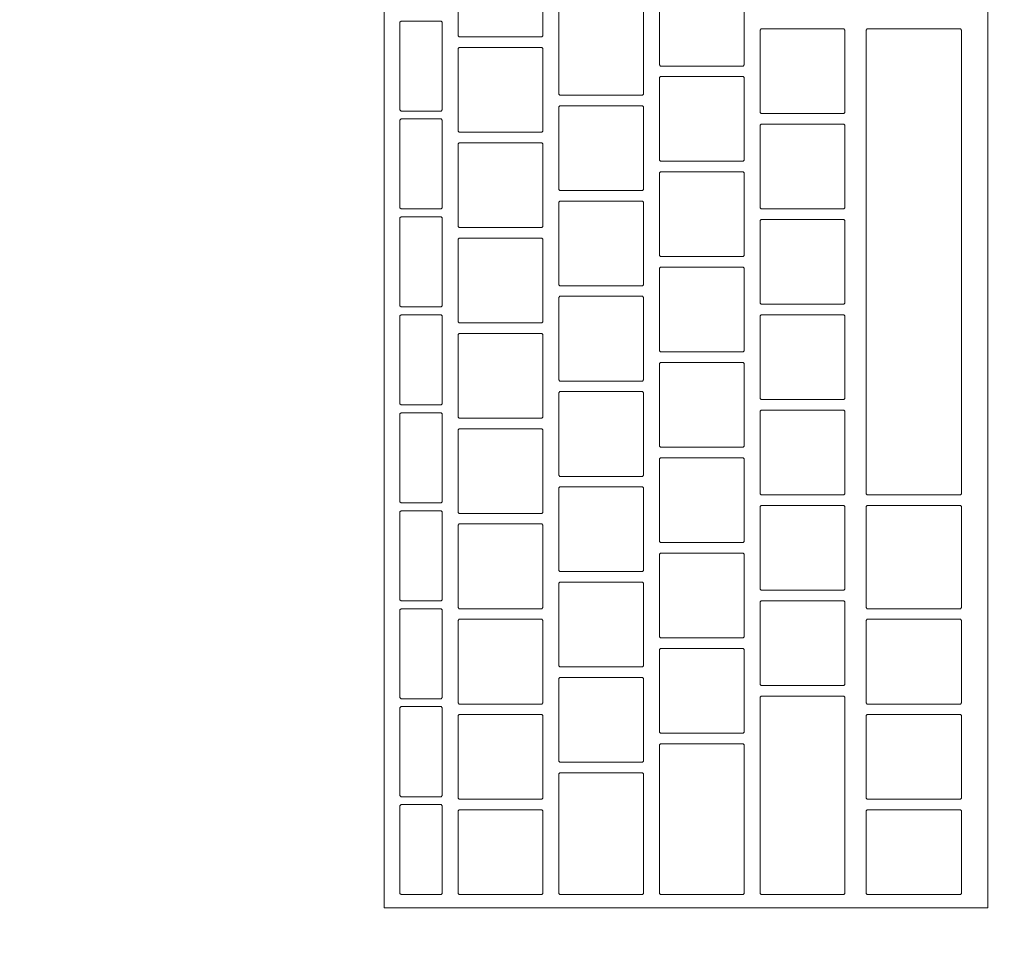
# Model space of a CAD drawing. Header units: metres. Extents: x -3.6 to 84.5, y -11 to 16.8.
# Tile 494 of 656: x 40.623 to 40.809, y 11.89 to 12.065. Entities that reach past the tile are written whole.
import ezdxf

# ---------------------------------------------------------------- set-up
doc = ezdxf.new("R2010")
doc.units = ezdxf.units.M
doc.header["$MEASUREMENT"] = 0
doc.linetypes.add('Wipeout_Contour', pattern=[1, 0, -1])
doc.layers.add('152 - Bemaßung_ Beschriftung.Ausbau', color=7, linetype='Continuous')
doc.layers.add('701 - Einrichtung.Möbel', color=7, linetype='Continuous')
doc.styles.add('ERSTELLTER_STIL_2', font='txt')
doc.dimstyles.new('ERSTELLTER_STIL__1', dxfattribs={"dimtxt": 0.1, "dimasz": 0.0532, "dimexe": 0.18, "dimexo": 0.0625, "dimgap": 0, "dimtad": 1, "dimzin": 0, "dimdsep": 46, "dimtxsty": 'ERSTELLTER_STIL_2', "dimblk": 'ARROWHEAD_2', "dimblk1": 'ARROWHEAD_2', "dimblk2": 'ARROWHEAD_2', "dimcen": 0.09, "dimse1": 1, "dimse2": 1, "dimclrd": 7, "dimclre": 7, "dimclrt": 7, "dimazin": 0, "dimtfac": 1, "dimtdec": 4, "dimtmove": 0, "dimatfit": 3, "dimfxl": 1, "dimtolj": 1, "dimtzin": 0, "dimarcsym": 0})
doc.dimstyles.new('ERSTELLTER_STIL__3', dxfattribs={"dimtxt": 0.1, "dimasz": 0.0532, "dimexe": 0.18, "dimexo": 0.0625, "dimgap": 0, "dimtad": 1, "dimtih": 1, "dimtoh": 1, "dimzin": 0, "dimdsep": 46, "dimtxsty": 'ERSTELLTER_STIL_2', "dimblk": 'ARROWHEAD_2', "dimblk1": 'ARROWHEAD_2', "dimblk2": 'ARROWHEAD_2', "dimcen": 0.09, "dimse1": 1, "dimse2": 1, "dimclrd": 7, "dimclre": 7, "dimclrt": 7, "dimazin": 0, "dimtfac": 1, "dimtdec": 4, "dimtmove": 0, "dimatfit": 3, "dimfxl": 1, "dimtolj": 1, "dimtzin": 0, "dimarcsym": 0})

# ---------------------------------------------------------------- blocks, each defined once
blk = doc.blocks.new('*D305')
at = {"layer": '152 - Bemaßung_ Beschriftung.Ausbau', "color": 7, "linetype": 'Continuous', "lineweight": 5}
for p, q in [((63.40003, 13.71521), (63.47003, 13.67479)), ((63.43503, 7.935), (63.43503, 13.695))]:
    blk.add_line(p, q, dxfattribs=at)
blk = doc.blocks.new('ARROWHEAD_2')
at = {"color": 0, "linetype": 'Continuous', "lineweight": 0}
for p, q in [((-0.3781, -0.655), (0.3781, 0.655)), ((0, 0), (-1, 0))]:
    blk.add_line(p, q, dxfattribs=at)
blk = doc.blocks.new('*D306')
at = {"layer": '152 - Bemaßung_ Beschriftung.Ausbau', "color": 7, "linetype": 'Continuous', "lineweight": 5}
for p, q in [((63.43503, 13.845), (63.43503, 13.87923)), ((63.47003, 13.82479), (63.40003, 13.86521)), ((63.48753, 13.845), (63.38253, 13.845)), ((63.43503, 13.695), (63.43503, 13.845)), ((63.40003, 13.71521), (63.47003, 13.67479)), ((63.48753, 13.695), (63.38253, 13.695)), ((63.43503, 7.935), (63.43503, 13.695))]:
    blk.add_line(p, q, dxfattribs=at)
blk = doc.blocks.new('*D381')
at = {"layer": '152 - Bemaßung_ Beschriftung.Ausbau', "color": 7, "linetype": 'Continuous', "lineweight": 5}
for p, q in [((40.2, 15.3025), (40.2, 15.4075)), ((40.07021, 15.39), (40.02979, 15.32)), ((40.22021, 15.39), (40.17979, 15.32)), ((40.05, 15.355), (40.2, 15.355)), ((40.2, 15.355), (43.65002, 15.355))]:
    blk.add_line(p, q, dxfattribs=at)
blk = doc.blocks.new('*D382')
at = {"layer": '152 - Bemaßung_ Beschriftung.Ausbau', "color": 7, "linetype": 'Continuous', "lineweight": 5}
for p, q in [((43.65002, 15.3025), (43.65002, 15.4075)), ((40.22021, 15.39), (40.17979, 15.32)), ((43.67023, 15.39), (43.62982, 15.32)), ((40.2, 15.355), (43.65002, 15.355)), ((43.65002, 15.355), (43.80002, 15.355))]:
    blk.add_line(p, q, dxfattribs=at)
at = {"layer": '152 - Bemaßung_ Beschriftung.Ausbau', "color": 7, "lineweight": 5, "char_height": 0.1, "attachment_point": 7, "style": 'ERSTELLTER_STIL_2'}
for s, insert in [('\\A1;{\\pql;\\fArial|b0|i0|c0|p38;3,45}', (41.7161, 15.375)), ('\\A1;{\\pql;\\fArial|b0|i0|c0|p38;15}', (43.47802, 15.375))]:
    blk.add_mtext(s, dxfattribs=dict(at, insert=insert))
blk = doc.blocks.new('*D538')
at = {"layer": '152 - Bemaßung_ Beschriftung.Ausbau', "color": 7, "linetype": 'Continuous', "lineweight": 5}
for p, q in [((63.90003, 13.47521), (63.97003, 13.43479)), ((63.93503, 8.19998), (63.93503, 13.455)), ((63.90003, 8.22019), (63.97003, 8.17977)), ((63.98753, 8.19998), (63.88253, 8.19998)), ((63.93503, 8.14998), (63.93503, 8.19998))]:
    blk.add_line(p, q, dxfattribs=at)
at = {"layer": '152 - Bemaßung_ Beschriftung.Ausbau', "color": 7, "lineweight": 5, "insert": (63.93443, 10.66942), "char_height": 0.1, "attachment_point": 7, "rotation": 90, "style": 'ERSTELLTER_STIL_2'}
blk.add_mtext('\\A1;{\\pql;\\fArial|b0|i0|c0|p38;5,25\\fArial|b0|i0|c0|p38;\\A1{\\H.66x;\\S5^  ;}}', dxfattribs=at)
blk = doc.blocks.new('*D539')
at = {"layer": '152 - Bemaßung_ Beschriftung.Ausbau', "color": 7, "linetype": 'Continuous', "lineweight": 5}
for p, q in [((63.90003, 13.71521), (63.97003, 13.67479)), ((63.93503, 13.455), (63.93503, 13.695)), ((63.90003, 13.47521), (63.97003, 13.43479)), ((63.98753, 13.455), (63.88253, 13.455)), ((63.93503, 8.19998), (63.93503, 13.455))]:
    blk.add_line(p, q, dxfattribs=at)
at = {"layer": '152 - Bemaßung_ Beschriftung.Ausbau', "color": 7, "lineweight": 5, "insert": (63.91502, 13.49911), "char_height": 0.1, "attachment_point": 7, "rotation": 90, "style": 'ERSTELLTER_STIL_2'}
blk.add_mtext('\\A1;{\\pql;\\fArial|b0|i0|c0|p38;24}', dxfattribs=at)

msp = doc.modelspace()

# ---------------------------------------------------------------- wipeouts: each hides what was drawn before it
at = {"color": 254, "linetype": 'Wipeout_Contour', "lineweight": 0, "ltscale": 170.136002}
msp.add_wipeout([(40.33999, 11.075), (41.23999, 11.075), (41.23999, 12.975), (40.33999, 12.975)], dxfattribs=at).dxf.layer = '701 - Einrichtung.Möbel'

# ---------------------------------------------------------------- next in the draw order: wipeouts: each hides what was drawn before it
at = {"color": 254, "linetype": 'Wipeout_Contour', "lineweight": 0, "ltscale": 169.957066}
msp.add_wipeout([(40.80555, 11.89722), (40.80555, 12.15922), (40.69155, 12.15922), (40.69155, 11.89722)], dxfattribs=at).dxf.layer = '701 - Einrichtung.Möbel'

# ---------------------------------------------------------------- next in the draw order: linework, layer by layer
at = {"layer": '701 - Einrichtung.Möbel', "color": 7, "linetype": 'Continuous', "lineweight": 5, "flags": 128}
msp.add_lwpolyline([(40.80555, 11.89722), (40.80555, 12.15922), (40.69155, 12.15922), (40.69155, 11.89722)], close=True, dxfattribs=at)

# ---------------------------------------------------------------- next in the draw order: wipeouts: each hides what was drawn before it
at = {"color": 254, "linetype": 'Wipeout_Contour', "lineweight": 0, "ltscale": 381.736204}
msp.add_wipeout([(40.72155, 12.06972), (40.72155, 12.07752), (40.72135, 12.07772), (40.70575, 12.07772), (40.70555, 12.07752), (40.70555, 12.06192), (40.70575, 12.06172), (40.72135, 12.06172), (40.72155, 12.06192)], dxfattribs=at).dxf.layer = '701 - Einrichtung.Möbel'
at = {"color": 254, "linetype": 'Wipeout_Contour', "lineweight": 0, "ltscale": 382.049984}
msp.add_wipeout([(40.75955, 12.06422), (40.75955, 12.07202), (40.75935, 12.07222), (40.74375, 12.07222), (40.74355, 12.07202), (40.74355, 12.05642), (40.74375, 12.05622), (40.75935, 12.05622), (40.75955, 12.05642)], dxfattribs=at).dxf.layer = '701 - Einrichtung.Möbel'
at = {"color": 254, "linetype": 'Wipeout_Contour', "lineweight": 0, "ltscale": 381.871979}
msp.add_wipeout([(40.74055, 12.05872), (40.74055, 12.06652), (40.74035, 12.06672), (40.72475, 12.06672), (40.72455, 12.06652), (40.72455, 12.05092), (40.72475, 12.05072), (40.74035, 12.05072), (40.74055, 12.05092)], dxfattribs=at).dxf.layer = '701 - Einrichtung.Möbel'
at = {"color": 254, "linetype": 'Wipeout_Contour', "lineweight": 0, "ltscale": 381.568469}
msp.add_wipeout([(40.70255, 12.05622), (40.70255, 12.06452), (40.70235, 12.06472), (40.69475, 12.06472), (40.69455, 12.06452), (40.69455, 12.04792), (40.69475, 12.04772), (40.70235, 12.04772), (40.70255, 12.04792)], dxfattribs=at).dxf.layer = '701 - Einrichtung.Möbel'
at = {"color": 254, "linetype": 'Wipeout_Contour', "lineweight": 0, "ltscale": 382.190923}
msp.add_wipeout([(40.77855, 12.05522), (40.77855, 12.06302), (40.77835, 12.06322), (40.76275, 12.06322), (40.76255, 12.06302), (40.76255, 12.04742), (40.76275, 12.04722), (40.77835, 12.04722), (40.77855, 12.04742)], dxfattribs=at).dxf.layer = '701 - Einrichtung.Möbel'
at = {"color": 254, "linetype": 'Wipeout_Contour', "lineweight": 0, "ltscale": 382.283366}
msp.add_wipeout([(40.80055, 12.01922), (40.80055, 12.06302), (40.80035, 12.06322), (40.78275, 12.06322), (40.78255, 12.06302), (40.78255, 11.97542), (40.78275, 11.97522), (40.80035, 11.97522), (40.80055, 11.97542)], dxfattribs=at).dxf.layer = '701 - Einrichtung.Möbel'
at = {"color": 254, "linetype": 'Wipeout_Contour', "lineweight": 0, "ltscale": 381.690136}
msp.add_wipeout([(40.72155, 12.05172), (40.72155, 12.05952), (40.72135, 12.05972), (40.70575, 12.05972), (40.70555, 12.05952), (40.70555, 12.04392), (40.70575, 12.04372), (40.72135, 12.04372), (40.72155, 12.04392)], dxfattribs=at).dxf.layer = '701 - Einrichtung.Möbel'
at = {"color": 254, "linetype": 'Wipeout_Contour', "lineweight": 0, "ltscale": 382.003976}
msp.add_wipeout([(40.75955, 12.04622), (40.75955, 12.05402), (40.75935, 12.05422), (40.74375, 12.05422), (40.74355, 12.05402), (40.74355, 12.03842), (40.74375, 12.03822), (40.75935, 12.03822), (40.75955, 12.03842)], dxfattribs=at).dxf.layer = '701 - Einrichtung.Möbel'
at = {"color": 254, "linetype": 'Wipeout_Contour', "lineweight": 0, "ltscale": 381.82597}
msp.add_wipeout([(40.74055, 12.04072), (40.74055, 12.04852), (40.74035, 12.04872), (40.72475, 12.04872), (40.72455, 12.04852), (40.72455, 12.03292), (40.72475, 12.03272), (40.74035, 12.03272), (40.74055, 12.03292)], dxfattribs=at).dxf.layer = '701 - Einrichtung.Möbel'
at = {"color": 254, "linetype": 'Wipeout_Contour', "lineweight": 0, "ltscale": 381.521155}
msp.add_wipeout([(40.70255, 12.03772), (40.70255, 12.04602), (40.70235, 12.04622), (40.69475, 12.04622), (40.69455, 12.04602), (40.69455, 12.02942), (40.69475, 12.02922), (40.70235, 12.02922), (40.70255, 12.02942)], dxfattribs=at).dxf.layer = '701 - Einrichtung.Möbel'
at = {"color": 254, "linetype": 'Wipeout_Contour', "lineweight": 0, "ltscale": 382.144966}
msp.add_wipeout([(40.77855, 12.03722), (40.77855, 12.04502), (40.77835, 12.04522), (40.76275, 12.04522), (40.76255, 12.04502), (40.76255, 12.02942), (40.76275, 12.02922), (40.77835, 12.02922), (40.77855, 12.02942)], dxfattribs=at).dxf.layer = '701 - Einrichtung.Möbel'
at = {"color": 254, "linetype": 'Wipeout_Contour', "lineweight": 0, "ltscale": 381.644132}
msp.add_wipeout([(40.72155, 12.03372), (40.72155, 12.04152), (40.72135, 12.04172), (40.70575, 12.04172), (40.70555, 12.04152), (40.70555, 12.02592), (40.70575, 12.02572), (40.72135, 12.02572), (40.72155, 12.02592)], dxfattribs=at).dxf.layer = '701 - Einrichtung.Möbel'
at = {"color": 254, "linetype": 'Wipeout_Contour', "lineweight": 0, "ltscale": 381.95803}
msp.add_wipeout([(40.75955, 12.02822), (40.75955, 12.03602), (40.75935, 12.03622), (40.74375, 12.03622), (40.74355, 12.03602), (40.74355, 12.02042), (40.74375, 12.02022), (40.75935, 12.02022), (40.75955, 12.02042)], dxfattribs=at).dxf.layer = '701 - Einrichtung.Möbel'
at = {"color": 254, "linetype": 'Wipeout_Contour', "lineweight": 0, "ltscale": 381.780024}
msp.add_wipeout([(40.74055, 12.02272), (40.74055, 12.03052), (40.74035, 12.03072), (40.72475, 12.03072), (40.72455, 12.03052), (40.72455, 12.01492), (40.72475, 12.01472), (40.74035, 12.01472), (40.74055, 12.01492)], dxfattribs=at).dxf.layer = '701 - Einrichtung.Möbel'
at = {"color": 254, "linetype": 'Wipeout_Contour', "lineweight": 0, "ltscale": 381.473908}
msp.add_wipeout([(40.70255, 12.01922), (40.70255, 12.02752), (40.70235, 12.02772), (40.69475, 12.02772), (40.69455, 12.02752), (40.69455, 12.01092), (40.69475, 12.01072), (40.70235, 12.01072), (40.70255, 12.01092)], dxfattribs=at).dxf.layer = '701 - Einrichtung.Möbel'
at = {"color": 254, "linetype": 'Wipeout_Contour', "lineweight": 0, "ltscale": 382.099072}
msp.add_wipeout([(40.77855, 12.01922), (40.77855, 12.02702), (40.77835, 12.02722), (40.76275, 12.02722), (40.76255, 12.02702), (40.76255, 12.01142), (40.76275, 12.01122), (40.77835, 12.01122), (40.77855, 12.01142)], dxfattribs=at).dxf.layer = '701 - Einrichtung.Möbel'
at = {"color": 254, "linetype": 'Wipeout_Contour', "lineweight": 0, "ltscale": 381.598191}
msp.add_wipeout([(40.72155, 12.01572), (40.72155, 12.02352), (40.72135, 12.02372), (40.70575, 12.02372), (40.70555, 12.02352), (40.70555, 12.00792), (40.70575, 12.00772), (40.72135, 12.00772), (40.72155, 12.00792)], dxfattribs=at).dxf.layer = '701 - Einrichtung.Möbel'
at = {"color": 254, "linetype": 'Wipeout_Contour', "lineweight": 0, "ltscale": 381.912148}
msp.add_wipeout([(40.75955, 12.01022), (40.75955, 12.01802), (40.75935, 12.01822), (40.74375, 12.01822), (40.74355, 12.01802), (40.74355, 12.00242), (40.74375, 12.00222), (40.75935, 12.00222), (40.75955, 12.00242)], dxfattribs=at).dxf.layer = '701 - Einrichtung.Möbel'
at = {"color": 254, "linetype": 'Wipeout_Contour', "lineweight": 0, "ltscale": 381.734141}
msp.add_wipeout([(40.74055, 12.00472), (40.74055, 12.01252), (40.74035, 12.01272), (40.72475, 12.01272), (40.72455, 12.01252), (40.72455, 11.99692), (40.72475, 11.99672), (40.74035, 11.99672), (40.74055, 11.99692)], dxfattribs=at).dxf.layer = '701 - Einrichtung.Möbel'
at = {"color": 254, "linetype": 'Wipeout_Contour', "lineweight": 0, "ltscale": 381.426727}
msp.add_wipeout([(40.70255, 12.00072), (40.70255, 12.00902), (40.70235, 12.00922), (40.69475, 12.00922), (40.69455, 12.00902), (40.69455, 11.99242), (40.69475, 11.99222), (40.70235, 11.99222), (40.70255, 11.99242)], dxfattribs=at).dxf.layer = '701 - Einrichtung.Möbel'
at = {"color": 254, "linetype": 'Wipeout_Contour', "lineweight": 0, "ltscale": 382.053241}
msp.add_wipeout([(40.77855, 12.00122), (40.77855, 12.00902), (40.77835, 12.00922), (40.76275, 12.00922), (40.76255, 12.00902), (40.76255, 11.99342), (40.76275, 11.99322), (40.77835, 11.99322), (40.77855, 11.99342)], dxfattribs=at).dxf.layer = '701 - Einrichtung.Möbel'
at = {"color": 254, "linetype": 'Wipeout_Contour', "lineweight": 0, "ltscale": 381.552313}
msp.add_wipeout([(40.72155, 11.99772), (40.72155, 12.00552), (40.72135, 12.00572), (40.70575, 12.00572), (40.70555, 12.00552), (40.70555, 11.98992), (40.70575, 11.98972), (40.72135, 11.98972), (40.72155, 11.98992)], dxfattribs=at).dxf.layer = '701 - Einrichtung.Möbel'
at = {"color": 254, "linetype": 'Wipeout_Contour', "lineweight": 0, "ltscale": 381.866329}
msp.add_wipeout([(40.75955, 11.99222), (40.75955, 12.00002), (40.75935, 12.00022), (40.74375, 12.00022), (40.74355, 12.00002), (40.74355, 11.98442), (40.74375, 11.98422), (40.75935, 11.98422), (40.75955, 11.98442)], dxfattribs=at).dxf.layer = '701 - Einrichtung.Möbel'
at = {"color": 254, "linetype": 'Wipeout_Contour', "lineweight": 0, "ltscale": 381.688321}
msp.add_wipeout([(40.74055, 11.98672), (40.74055, 11.99452), (40.74035, 11.99472), (40.72475, 11.99472), (40.72455, 11.99452), (40.72455, 11.97892), (40.72475, 11.97872), (40.74035, 11.97872), (40.74055, 11.97892)], dxfattribs=at).dxf.layer = '701 - Einrichtung.Möbel'
at = {"color": 254, "linetype": 'Wipeout_Contour', "lineweight": 0, "ltscale": 381.379614}
msp.add_wipeout([(40.70255, 11.98222), (40.70255, 11.99052), (40.70235, 11.99072), (40.69475, 11.99072), (40.69455, 11.99052), (40.69455, 11.97392), (40.69475, 11.97372), (40.70235, 11.97372), (40.70255, 11.97392)], dxfattribs=at).dxf.layer = '701 - Einrichtung.Möbel'
at = {"color": 254, "linetype": 'Wipeout_Contour', "lineweight": 0, "ltscale": 382.007473}
msp.add_wipeout([(40.77855, 11.98322), (40.77855, 11.99102), (40.77835, 11.99122), (40.76275, 11.99122), (40.76255, 11.99102), (40.76255, 11.97542), (40.76275, 11.97522), (40.77835, 11.97522), (40.77855, 11.97542)], dxfattribs=at).dxf.layer = '701 - Einrichtung.Möbel'
at = {"color": 254, "linetype": 'Wipeout_Contour', "lineweight": 0, "ltscale": 381.506498}
msp.add_wipeout([(40.72155, 11.97972), (40.72155, 11.98752), (40.72135, 11.98772), (40.70575, 11.98772), (40.70555, 11.98752), (40.70555, 11.97192), (40.70575, 11.97172), (40.72135, 11.97172), (40.72155, 11.97192)], dxfattribs=at).dxf.layer = '701 - Einrichtung.Möbel'
at = {"color": 254, "linetype": 'Wipeout_Contour', "lineweight": 0, "ltscale": 381.820573}
msp.add_wipeout([(40.75955, 11.97422), (40.75955, 11.98202), (40.75935, 11.98222), (40.74375, 11.98222), (40.74355, 11.98202), (40.74355, 11.96642), (40.74375, 11.96622), (40.75935, 11.96622), (40.75955, 11.96642)], dxfattribs=at).dxf.layer = '701 - Einrichtung.Möbel'
at = {"color": 254, "linetype": 'Wipeout_Contour', "lineweight": 0, "ltscale": 381.642565}
msp.add_wipeout([(40.74055, 11.96872), (40.74055, 11.97652), (40.74035, 11.97672), (40.72475, 11.97672), (40.72455, 11.97652), (40.72455, 11.96092), (40.72475, 11.96072), (40.74035, 11.96072), (40.74055, 11.96092)], dxfattribs=at).dxf.layer = '701 - Einrichtung.Möbel'
at = {"color": 254, "linetype": 'Wipeout_Contour', "lineweight": 0, "ltscale": 381.961768}
msp.add_wipeout([(40.77855, 11.96522), (40.77855, 11.97302), (40.77835, 11.97322), (40.76275, 11.97322), (40.76255, 11.97302), (40.76255, 11.95742), (40.76275, 11.95722), (40.77835, 11.95722), (40.77855, 11.95742)], dxfattribs=at).dxf.layer = '701 - Einrichtung.Möbel'
at = {"color": 254, "linetype": 'Wipeout_Contour', "lineweight": 0, "ltscale": 382.139772}
msp.add_wipeout([(40.80055, 11.96347), (40.80055, 11.97302), (40.80035, 11.97322), (40.78275, 11.97322), (40.78255, 11.97302), (40.78255, 11.95392), (40.78275, 11.95372), (40.80035, 11.95372), (40.80055, 11.95392)], dxfattribs=at).dxf.layer = '701 - Einrichtung.Möbel'
at = {"color": 254, "linetype": 'Wipeout_Contour', "lineweight": 0, "ltscale": 381.332567}
msp.add_wipeout([(40.70255, 11.96372), (40.70255, 11.97202), (40.70235, 11.97222), (40.69475, 11.97222), (40.69455, 11.97202), (40.69455, 11.95542), (40.69475, 11.95522), (40.70235, 11.95522), (40.70255, 11.95542)], dxfattribs=at).dxf.layer = '701 - Einrichtung.Möbel'
at = {"color": 254, "linetype": 'Wipeout_Contour', "lineweight": 0, "ltscale": 381.460747}
msp.add_wipeout([(40.72155, 11.96172), (40.72155, 11.96952), (40.72135, 11.96972), (40.70575, 11.96972), (40.70555, 11.96952), (40.70555, 11.95392), (40.70575, 11.95372), (40.72135, 11.95372), (40.72155, 11.95392)], dxfattribs=at).dxf.layer = '701 - Einrichtung.Möbel'
at = {"color": 254, "linetype": 'Wipeout_Contour', "lineweight": 0, "ltscale": 381.77488}
msp.add_wipeout([(40.75955, 11.95622), (40.75955, 11.96402), (40.75935, 11.96422), (40.74375, 11.96422), (40.74355, 11.96402), (40.74355, 11.94842), (40.74375, 11.94822), (40.75935, 11.94822), (40.75955, 11.94842)], dxfattribs=at).dxf.layer = '701 - Einrichtung.Möbel'
at = {"color": 254, "linetype": 'Wipeout_Contour', "lineweight": 0, "ltscale": 381.596872}
msp.add_wipeout([(40.74055, 11.95072), (40.74055, 11.95852), (40.74035, 11.95872), (40.72475, 11.95872), (40.72455, 11.95852), (40.72455, 11.94292), (40.72475, 11.94272), (40.74035, 11.94272), (40.74055, 11.94292)], dxfattribs=at).dxf.layer = '701 - Einrichtung.Möbel'
at = {"color": 254, "linetype": 'Wipeout_Contour', "lineweight": 0, "ltscale": 381.916127}
msp.add_wipeout([(40.77855, 11.94722), (40.77855, 11.95502), (40.77835, 11.95522), (40.76275, 11.95522), (40.76255, 11.95502), (40.76255, 11.93942), (40.76275, 11.93922), (40.77835, 11.93922), (40.77855, 11.93942)], dxfattribs=at).dxf.layer = '701 - Einrichtung.Möbel'
at = {"color": 254, "linetype": 'Wipeout_Contour', "lineweight": 0, "ltscale": 381.285587}
msp.add_wipeout([(40.70255, 11.94522), (40.70255, 11.95352), (40.70235, 11.95372), (40.69475, 11.95372), (40.69455, 11.95352), (40.69455, 11.93692), (40.69475, 11.93672), (40.70235, 11.93672), (40.70255, 11.93692)], dxfattribs=at).dxf.layer = '701 - Einrichtung.Möbel'
at = {"color": 254, "linetype": 'Wipeout_Contour', "lineweight": 0, "ltscale": 381.415059}
msp.add_wipeout([(40.72155, 11.94372), (40.72155, 11.95152), (40.72135, 11.95172), (40.70575, 11.95172), (40.70555, 11.95152), (40.70555, 11.93592), (40.70575, 11.93572), (40.72135, 11.93572), (40.72155, 11.93592)], dxfattribs=at).dxf.layer = '701 - Einrichtung.Möbel'
at = {"color": 254, "linetype": 'Wipeout_Contour', "lineweight": 0, "ltscale": 382.089558}
msp.add_wipeout([(40.80055, 11.94372), (40.80055, 11.95152), (40.80035, 11.95172), (40.78275, 11.95172), (40.78255, 11.95152), (40.78255, 11.93592), (40.78275, 11.93572), (40.80035, 11.93572), (40.80055, 11.93592)], dxfattribs=at).dxf.layer = '701 - Einrichtung.Möbel'
at = {"color": 254, "linetype": 'Wipeout_Contour', "lineweight": 0, "ltscale": 381.729251}
msp.add_wipeout([(40.75955, 11.93822), (40.75955, 11.94602), (40.75935, 11.94622), (40.74375, 11.94622), (40.74355, 11.94602), (40.74355, 11.93042), (40.74375, 11.93022), (40.75935, 11.93022), (40.75955, 11.93042)], dxfattribs=at).dxf.layer = '701 - Einrichtung.Möbel'
at = {"color": 254, "linetype": 'Wipeout_Contour', "lineweight": 0, "ltscale": 381.551243}
msp.add_wipeout([(40.74055, 11.93272), (40.74055, 11.94052), (40.74035, 11.94072), (40.72475, 11.94072), (40.72455, 11.94052), (40.72455, 11.92492), (40.72475, 11.92472), (40.74035, 11.92472), (40.74055, 11.92492)], dxfattribs=at).dxf.layer = '701 - Einrichtung.Möbel'
at = {"color": 254, "linetype": 'Wipeout_Contour', "lineweight": 0, "ltscale": 381.844136}
msp.add_wipeout([(40.77855, 11.91847), (40.77855, 11.93702), (40.77835, 11.93722), (40.76275, 11.93722), (40.76255, 11.93702), (40.76255, 11.89992), (40.76275, 11.89972), (40.77835, 11.89972), (40.77855, 11.89992)], dxfattribs=at).dxf.layer = '701 - Einrichtung.Möbel'
at = {"color": 254, "linetype": 'Wipeout_Contour', "lineweight": 0, "ltscale": 381.238674}
msp.add_wipeout([(40.70255, 11.92672), (40.70255, 11.93502), (40.70235, 11.93522), (40.69475, 11.93522), (40.69455, 11.93502), (40.69455, 11.91842), (40.69475, 11.91822), (40.70235, 11.91822), (40.70255, 11.91842)], dxfattribs=at).dxf.layer = '701 - Einrichtung.Möbel'
at = {"color": 254, "linetype": 'Wipeout_Contour', "lineweight": 0, "ltscale": 381.369435}
msp.add_wipeout([(40.72155, 11.92572), (40.72155, 11.93352), (40.72135, 11.93372), (40.70575, 11.93372), (40.70555, 11.93352), (40.70555, 11.91792), (40.70575, 11.91772), (40.72135, 11.91772), (40.72155, 11.91792)], dxfattribs=at).dxf.layer = '701 - Einrichtung.Möbel'
at = {"color": 254, "linetype": 'Wipeout_Contour', "lineweight": 0, "ltscale": 382.044013}
msp.add_wipeout([(40.80055, 11.92572), (40.80055, 11.93352), (40.80035, 11.93372), (40.78275, 11.93372), (40.78255, 11.93352), (40.78255, 11.91792), (40.78275, 11.91772), (40.80035, 11.91772), (40.80055, 11.91792)], dxfattribs=at).dxf.layer = '701 - Einrichtung.Möbel'
at = {"color": 254, "linetype": 'Wipeout_Contour', "lineweight": 0, "ltscale": 381.668384}
msp.add_wipeout([(40.75955, 11.91397), (40.75955, 11.92802), (40.75935, 11.92822), (40.74375, 11.92822), (40.74355, 11.92802), (40.74355, 11.89992), (40.74375, 11.89972), (40.75935, 11.89972), (40.75955, 11.89992)], dxfattribs=at).dxf.layer = '701 - Einrichtung.Möbel'
at = {"color": 254, "linetype": 'Wipeout_Contour', "lineweight": 0, "ltscale": 381.497137}
msp.add_wipeout([(40.74055, 11.91122), (40.74055, 11.92252), (40.74035, 11.92272), (40.72475, 11.92272), (40.72455, 11.92252), (40.72455, 11.89992), (40.72475, 11.89972), (40.74035, 11.89972), (40.74055, 11.89992)], dxfattribs=at).dxf.layer = '701 - Einrichtung.Möbel'
at = {"color": 254, "linetype": 'Wipeout_Contour', "lineweight": 0, "ltscale": 381.191828}
msp.add_wipeout([(40.70255, 11.90822), (40.70255, 11.91652), (40.70235, 11.91672), (40.69475, 11.91672), (40.69455, 11.91652), (40.69455, 11.89992), (40.69475, 11.89972), (40.70235, 11.89972), (40.70255, 11.89992)], dxfattribs=at).dxf.layer = '701 - Einrichtung.Möbel'
at = {"color": 254, "linetype": 'Wipeout_Contour', "lineweight": 0, "ltscale": 381.323873}
msp.add_wipeout([(40.72155, 11.90772), (40.72155, 11.91552), (40.72135, 11.91572), (40.70575, 11.91572), (40.70555, 11.91552), (40.70555, 11.89992), (40.70575, 11.89972), (40.72135, 11.89972), (40.72155, 11.89992)], dxfattribs=at).dxf.layer = '701 - Einrichtung.Möbel'
at = {"color": 254, "linetype": 'Wipeout_Contour', "lineweight": 0, "ltscale": 381.998533}
msp.add_wipeout([(40.80055, 11.90772), (40.80055, 11.91552), (40.80035, 11.91572), (40.78275, 11.91572), (40.78255, 11.91552), (40.78255, 11.89992), (40.78275, 11.89972), (40.80035, 11.89972), (40.80055, 11.89992)], dxfattribs=at).dxf.layer = '701 - Einrichtung.Möbel'

# ---------------------------------------------------------------- next in the draw order: linework, layer by layer
at = {"layer": '701 - Einrichtung.Möbel', "color": 7, "linetype": 'Continuous', "lineweight": 5, "flags": 128}
for points in [[(40.72155, 12.06972), (40.72155, 12.07752), (40.72135, 12.07772), (40.70575, 12.07772), (40.70555, 12.07752), (40.70555, 12.06192), (40.70575, 12.06172), (40.72135, 12.06172), (40.72155, 12.06192)], [(40.75955, 12.06422), (40.75955, 12.07202), (40.75935, 12.07222), (40.74375, 12.07222), (40.74355, 12.07202), (40.74355, 12.05642), (40.74375, 12.05622), (40.75935, 12.05622), (40.75955, 12.05642)], [(40.74055, 12.05872), (40.74055, 12.06652), (40.74035, 12.06672), (40.72475, 12.06672), (40.72455, 12.06652), (40.72455, 12.05092), (40.72475, 12.05072), (40.74035, 12.05072), (40.74055, 12.05092)], [(40.70255, 12.05622), (40.70255, 12.06452), (40.70235, 12.06472), (40.69475, 12.06472), (40.69455, 12.06452), (40.69455, 12.04792), (40.69475, 12.04772), (40.70235, 12.04772), (40.70255, 12.04792)], [(40.77855, 12.05522), (40.77855, 12.06302), (40.77835, 12.06322), (40.76275, 12.06322), (40.76255, 12.06302), (40.76255, 12.04742), (40.76275, 12.04722), (40.77835, 12.04722), (40.77855, 12.04742)], [(40.80055, 12.01922), (40.80055, 12.06302), (40.80035, 12.06322), (40.78275, 12.06322), (40.78255, 12.06302), (40.78255, 11.97542), (40.78275, 11.97522), (40.80035, 11.97522), (40.80055, 11.97542)], [(40.72155, 12.05172), (40.72155, 12.05952), (40.72135, 12.05972), (40.70575, 12.05972), (40.70555, 12.05952), (40.70555, 12.04392), (40.70575, 12.04372), (40.72135, 12.04372), (40.72155, 12.04392)], [(40.75955, 12.04622), (40.75955, 12.05402), (40.75935, 12.05422), (40.74375, 12.05422), (40.74355, 12.05402), (40.74355, 12.03842), (40.74375, 12.03822), (40.75935, 12.03822), (40.75955, 12.03842)], [(40.74055, 12.04072), (40.74055, 12.04852), (40.74035, 12.04872), (40.72475, 12.04872), (40.72455, 12.04852), (40.72455, 12.03292), (40.72475, 12.03272), (40.74035, 12.03272), (40.74055, 12.03292)], [(40.70255, 12.03772), (40.70255, 12.04602), (40.70235, 12.04622), (40.69475, 12.04622), (40.69455, 12.04602), (40.69455, 12.02942), (40.69475, 12.02922), (40.70235, 12.02922), (40.70255, 12.02942)], [(40.77855, 12.03722), (40.77855, 12.04502), (40.77835, 12.04522), (40.76275, 12.04522), (40.76255, 12.04502), (40.76255, 12.02942), (40.76275, 12.02922), (40.77835, 12.02922), (40.77855, 12.02942)], [(40.72155, 12.03372), (40.72155, 12.04152), (40.72135, 12.04172), (40.70575, 12.04172), (40.70555, 12.04152), (40.70555, 12.02592), (40.70575, 12.02572), (40.72135, 12.02572), (40.72155, 12.02592)], [(40.75955, 12.02822), (40.75955, 12.03602), (40.75935, 12.03622), (40.74375, 12.03622), (40.74355, 12.03602), (40.74355, 12.02042), (40.74375, 12.02022), (40.75935, 12.02022), (40.75955, 12.02042)], [(40.74055, 12.02272), (40.74055, 12.03052), (40.74035, 12.03072), (40.72475, 12.03072), (40.72455, 12.03052), (40.72455, 12.01492), (40.72475, 12.01472), (40.74035, 12.01472), (40.74055, 12.01492)], [(40.70255, 12.01922), (40.70255, 12.02752), (40.70235, 12.02772), (40.69475, 12.02772), (40.69455, 12.02752), (40.69455, 12.01092), (40.69475, 12.01072), (40.70235, 12.01072), (40.70255, 12.01092)], [(40.77855, 12.01922), (40.77855, 12.02702), (40.77835, 12.02722), (40.76275, 12.02722), (40.76255, 12.02702), (40.76255, 12.01142), (40.76275, 12.01122), (40.77835, 12.01122), (40.77855, 12.01142)], [(40.72155, 12.01572), (40.72155, 12.02352), (40.72135, 12.02372), (40.70575, 12.02372), (40.70555, 12.02352), (40.70555, 12.00792), (40.70575, 12.00772), (40.72135, 12.00772), (40.72155, 12.00792)], [(40.75955, 12.01022), (40.75955, 12.01802), (40.75935, 12.01822), (40.74375, 12.01822), (40.74355, 12.01802), (40.74355, 12.00242), (40.74375, 12.00222), (40.75935, 12.00222), (40.75955, 12.00242)], [(40.74055, 12.00472), (40.74055, 12.01252), (40.74035, 12.01272), (40.72475, 12.01272), (40.72455, 12.01252), (40.72455, 11.99692), (40.72475, 11.99672), (40.74035, 11.99672), (40.74055, 11.99692)], [(40.70255, 12.00072), (40.70255, 12.00902), (40.70235, 12.00922), (40.69475, 12.00922), (40.69455, 12.00902), (40.69455, 11.99242), (40.69475, 11.99222), (40.70235, 11.99222), (40.70255, 11.99242)], [(40.77855, 12.00122), (40.77855, 12.00902), (40.77835, 12.00922), (40.76275, 12.00922), (40.76255, 12.00902), (40.76255, 11.99342), (40.76275, 11.99322), (40.77835, 11.99322), (40.77855, 11.99342)], [(40.72155, 11.99772), (40.72155, 12.00552), (40.72135, 12.00572), (40.70575, 12.00572), (40.70555, 12.00552), (40.70555, 11.98992), (40.70575, 11.98972), (40.72135, 11.98972), (40.72155, 11.98992)], [(40.75955, 11.99222), (40.75955, 12.00002), (40.75935, 12.00022), (40.74375, 12.00022), (40.74355, 12.00002), (40.74355, 11.98442), (40.74375, 11.98422), (40.75935, 11.98422), (40.75955, 11.98442)], [(40.74055, 11.98672), (40.74055, 11.99452), (40.74035, 11.99472), (40.72475, 11.99472), (40.72455, 11.99452), (40.72455, 11.97892), (40.72475, 11.97872), (40.74035, 11.97872), (40.74055, 11.97892)], [(40.70255, 11.98222), (40.70255, 11.99052), (40.70235, 11.99072), (40.69475, 11.99072), (40.69455, 11.99052), (40.69455, 11.97392), (40.69475, 11.97372), (40.70235, 11.97372), (40.70255, 11.97392)], [(40.77855, 11.98322), (40.77855, 11.99102), (40.77835, 11.99122), (40.76275, 11.99122), (40.76255, 11.99102), (40.76255, 11.97542), (40.76275, 11.97522), (40.77835, 11.97522), (40.77855, 11.97542)], [(40.72155, 11.97972), (40.72155, 11.98752), (40.72135, 11.98772), (40.70575, 11.98772), (40.70555, 11.98752), (40.70555, 11.97192), (40.70575, 11.97172), (40.72135, 11.97172), (40.72155, 11.97192)], [(40.75955, 11.97422), (40.75955, 11.98202), (40.75935, 11.98222), (40.74375, 11.98222), (40.74355, 11.98202), (40.74355, 11.96642), (40.74375, 11.96622), (40.75935, 11.96622), (40.75955, 11.96642)], [(40.74055, 11.96872), (40.74055, 11.97652), (40.74035, 11.97672), (40.72475, 11.97672), (40.72455, 11.97652), (40.72455, 11.96092), (40.72475, 11.96072), (40.74035, 11.96072), (40.74055, 11.96092)], [(40.77855, 11.96522), (40.77855, 11.97302), (40.77835, 11.97322), (40.76275, 11.97322), (40.76255, 11.97302), (40.76255, 11.95742), (40.76275, 11.95722), (40.77835, 11.95722), (40.77855, 11.95742)], [(40.80055, 11.96347), (40.80055, 11.97302), (40.80035, 11.97322), (40.78275, 11.97322), (40.78255, 11.97302), (40.78255, 11.95392), (40.78275, 11.95372), (40.80035, 11.95372), (40.80055, 11.95392)], [(40.70255, 11.96372), (40.70255, 11.97202), (40.70235, 11.97222), (40.69475, 11.97222), (40.69455, 11.97202), (40.69455, 11.95542), (40.69475, 11.95522), (40.70235, 11.95522), (40.70255, 11.95542)], [(40.72155, 11.96172), (40.72155, 11.96952), (40.72135, 11.96972), (40.70575, 11.96972), (40.70555, 11.96952), (40.70555, 11.95392), (40.70575, 11.95372), (40.72135, 11.95372), (40.72155, 11.95392)], [(40.75955, 11.95622), (40.75955, 11.96402), (40.75935, 11.96422), (40.74375, 11.96422), (40.74355, 11.96402), (40.74355, 11.94842), (40.74375, 11.94822), (40.75935, 11.94822), (40.75955, 11.94842)], [(40.74055, 11.95072), (40.74055, 11.95852), (40.74035, 11.95872), (40.72475, 11.95872), (40.72455, 11.95852), (40.72455, 11.94292), (40.72475, 11.94272), (40.74035, 11.94272), (40.74055, 11.94292)], [(40.77855, 11.94722), (40.77855, 11.95502), (40.77835, 11.95522), (40.76275, 11.95522), (40.76255, 11.95502), (40.76255, 11.93942), (40.76275, 11.93922), (40.77835, 11.93922), (40.77855, 11.93942)], [(40.70255, 11.94522), (40.70255, 11.95352), (40.70235, 11.95372), (40.69475, 11.95372), (40.69455, 11.95352), (40.69455, 11.93692), (40.69475, 11.93672), (40.70235, 11.93672), (40.70255, 11.93692)], [(40.72155, 11.94372), (40.72155, 11.95152), (40.72135, 11.95172), (40.70575, 11.95172), (40.70555, 11.95152), (40.70555, 11.93592), (40.70575, 11.93572), (40.72135, 11.93572), (40.72155, 11.93592)], [(40.80055, 11.94372), (40.80055, 11.95152), (40.80035, 11.95172), (40.78275, 11.95172), (40.78255, 11.95152), (40.78255, 11.93592), (40.78275, 11.93572), (40.80035, 11.93572), (40.80055, 11.93592)], [(40.75955, 11.93822), (40.75955, 11.94602), (40.75935, 11.94622), (40.74375, 11.94622), (40.74355, 11.94602), (40.74355, 11.93042), (40.74375, 11.93022), (40.75935, 11.93022), (40.75955, 11.93042)], [(40.74055, 11.93272), (40.74055, 11.94052), (40.74035, 11.94072), (40.72475, 11.94072), (40.72455, 11.94052), (40.72455, 11.92492), (40.72475, 11.92472), (40.74035, 11.92472), (40.74055, 11.92492)], [(40.77855, 11.91847), (40.77855, 11.93702), (40.77835, 11.93722), (40.76275, 11.93722), (40.76255, 11.93702), (40.76255, 11.89992), (40.76275, 11.89972), (40.77835, 11.89972), (40.77855, 11.89992)], [(40.70255, 11.92672), (40.70255, 11.93502), (40.70235, 11.93522), (40.69475, 11.93522), (40.69455, 11.93502), (40.69455, 11.91842), (40.69475, 11.91822), (40.70235, 11.91822), (40.70255, 11.91842)], [(40.72155, 11.92572), (40.72155, 11.93352), (40.72135, 11.93372), (40.70575, 11.93372), (40.70555, 11.93352), (40.70555, 11.91792), (40.70575, 11.91772), (40.72135, 11.91772), (40.72155, 11.91792)], [(40.80055, 11.92572), (40.80055, 11.93352), (40.80035, 11.93372), (40.78275, 11.93372), (40.78255, 11.93352), (40.78255, 11.91792), (40.78275, 11.91772), (40.80035, 11.91772), (40.80055, 11.91792)], [(40.75955, 11.91397), (40.75955, 11.92802), (40.75935, 11.92822), (40.74375, 11.92822), (40.74355, 11.92802), (40.74355, 11.89992), (40.74375, 11.89972), (40.75935, 11.89972), (40.75955, 11.89992)], [(40.74055, 11.91122), (40.74055, 11.92252), (40.74035, 11.92272), (40.72475, 11.92272), (40.72455, 11.92252), (40.72455, 11.89992), (40.72475, 11.89972), (40.74035, 11.89972), (40.74055, 11.89992)], [(40.70255, 11.90822), (40.70255, 11.91652), (40.70235, 11.91672), (40.69475, 11.91672), (40.69455, 11.91652), (40.69455, 11.89992), (40.69475, 11.89972), (40.70235, 11.89972), (40.70255, 11.89992)], [(40.72155, 11.90772), (40.72155, 11.91552), (40.72135, 11.91572), (40.70575, 11.91572), (40.70555, 11.91552), (40.70555, 11.89992), (40.70575, 11.89972), (40.72135, 11.89972), (40.72155, 11.89992)], [(40.80055, 11.90772), (40.80055, 11.91552), (40.80035, 11.91572), (40.78275, 11.91572), (40.78255, 11.91552), (40.78255, 11.89992), (40.78275, 11.89972), (40.80035, 11.89972), (40.80055, 11.89992)]]:
    msp.add_lwpolyline(points, close=True, dxfattribs=at)

# ---------------------------------------------------------------- next in the draw order: dimensions: what is measured, and where the dimension line sits
at = {"layer": '152 - Bemaßung_ Beschriftung.Ausbau', "color": 7, "linetype": 'Continuous', "lineweight": 5}
for base, p1, p2, picture, middle in [((43.65002, 15.355), (40.2, 11.92498), (43.65002, 10.61999), '*D382', (41.84598, 15.425)), ((40.2, 15.355), (40.05, 11.92498), (40.2, 11.92498), '*D381', (39.95423, 15.425))]:
    dim = msp.add_linear_dim(base=base, p1=p1, p2=p2, dimstyle='ERSTELLTER_STIL__3', dxfattribs=at)
    dim.commit()
    dim.dimension.update_dxf_attribs({"geometry": picture, "text_midpoint": middle, "dimtype": 160})
for base, p1, p2, picture, middle in [((63.43503, 13.845), (31.13001, 13.695), (62.42502, 13.845), '*D306', (63.36502, 13.59923)), ((63.435025, 13.695), (62.275025, 13.695), (31.1300125, 13.695), '*D305', (63.3650249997, 13.691853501)), ((63.93503, 13.695), (31.13001, 13.455), (62.27503, 13.695), '*D539', (63.86502, 13.57535)), ((63.93503, 13.455), (60.52999, 8.19998), (31.13001, 13.455), '*D538', (63.86502, 10.93436))]:
    dim = msp.add_linear_dim(base=base, p1=p1, p2=p2, angle=90, dimstyle='ERSTELLTER_STIL__1', dxfattribs=at)
    dim.commit()
    dim.dimension.update_dxf_attribs({"geometry": picture, "text_midpoint": middle, "dimtype": 160, "text_rotation": 90})

doc.saveas('drawing.dxf')
